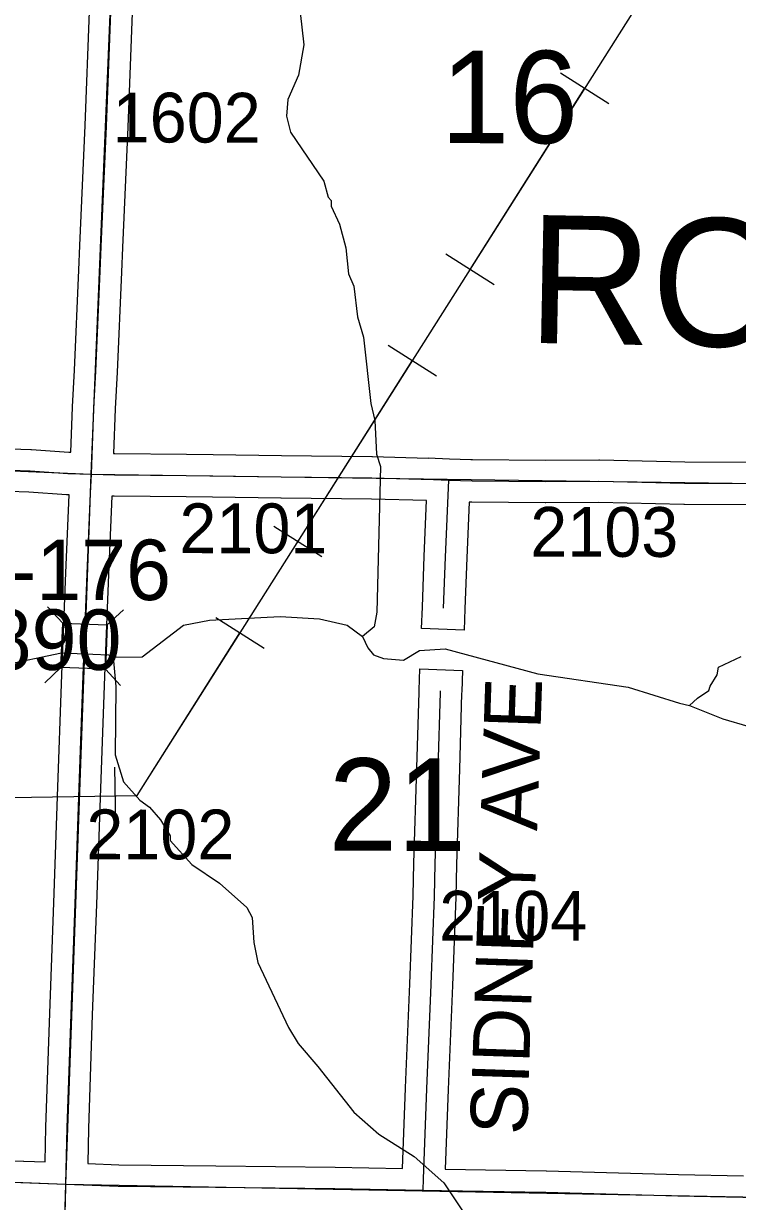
# Model space of a CAD drawing. Extents: x -157.2 to -99.3, y 12.2 to 46.2.
# Drawn here: x -114.982 to -113.978, y 30.057 to 31.713 of the extents above; entities that cross this region are included whole.
import ezdxf

# ---------------------------------------------------------------- set-up
doc = ezdxf.new("R2010")
doc.units = 0
for name, color, linetype in [('tdCoHydroRiver', 7, 'Continuous'), ('tdCoPipe', 7, 'Continuous'), ('tdCoSecRdNmbr', 7, 'Continuous'), ('tdCoSecRdTxt', 7, 'Continuous'), ('tdCoSecRteBand', 7, 'Continuous'), ('tdCoSecRteCL', 7, 'Continuous'), ('tdCoSectLine', 7, 'Continuous'), ('tdCoSectNmbr', 7, 'Continuous'), ('tdCoStrucSec', 7, 'Continuous'), ('tdCoStrucSecCoName', 7, 'Continuous'), ('tdCoStrucSecFHWANum', 7, 'Continuous'), ('tdCoSurfAsphalt', 7, 'Continuous'), ('tdCoSurfGravel', 7, 'Continuous'), ('tdCoTwpNameTxt', 7, 'Continuous')]:
    doc.layers.add(name, color=color, linetype=linetype)

msp = doc.modelspace()

# ---------------------------------------------------------------- linework, layer by layer
at = {"layer": 'tdCoHydroRiver'}
for points in [[(-114.5983, 31.775), (-114.588, 31.6832), (-114.5955, 31.6408), (-114.6105, 31.6065), (-114.6127, 31.5829), (-114.607, 31.5606), (-114.5599, 31.4916), (-114.5541, 31.4693), (-114.5495, 31.4645), (-114.5497, 31.4566), (-114.5378, 31.431), (-114.5291, 31.3977), (-114.5253, 31.3613), (-114.5179, 31.3438), (-114.5127, 31.301), (-114.504, 31.2724), (-114.4938, 31.179), (-114.4881, 31.1552), (-114.4861, 31.1078), (-114.4803, 31.0903), (-114.4856, 30.8854), (-114.4892, 30.8649), (-114.5054, 30.8512)], [(-114.8564, 30.8224), (-114.8154, 30.8229), (-114.7574, 30.8671), (-114.7209, 30.8741), (-114.6214, 30.8794), (-114.5663, 30.8764), (-114.527, 30.8675), (-114.5054, 30.8512)], [(-114.5054, 30.8512), (-114.4979, 30.8352), (-114.4903, 30.8255), (-114.4762, 30.8204), (-114.4479, 30.8181), (-114.4254, 30.8317), (-114.3891, 30.8339), (-114.259, 30.799), (-114.1317, 30.78), (-114.0597, 30.7576), (-114.0456, 30.7541)], [(-115.0138, 30.8108), (-114.9292, 30.8282), (-114.8627, 30.8258), (-114.8564, 30.8224)], [(-114.8564, 30.8224), (-114.8527, 30.7812), (-114.8536, 30.685), (-114.842, 30.6468), (-114.819, 30.621), (-114.805, 30.6112), (-114.7897, 30.5934), (-114.7761, 30.571), (-114.7763, 30.5647), (-114.7456, 30.5307), (-114.7068, 30.5045), (-114.6683, 30.4704), (-114.6607, 30.456), (-114.6585, 30.4212), (-114.6529, 30.3927), (-114.6095, 30.3016), (-114.5959, 30.2792), (-114.5683, 30.2469), (-114.5179, 30.1825), (-114.4824, 30.1516), (-114.4327, 30.1203), (-114.3911, 30.083), (-114.3622, 30.0396)], [(-114.0456, 30.7541), (-114.0343, 30.7648), (-114.0182, 30.7755), (-114.0165, 30.7817), (-114.0066, 30.7973), (-114.0048, 30.8083), (-113.9728, 30.8232)], [(-114.0456, 30.7541), (-113.9987, 30.7355), (-113.9283, 30.7148), (-113.9034, 30.6999), (-113.8549, 30.6845), (-113.8027, 30.6894), (-113.7904, 30.6765), (-113.778, 30.6699), (-113.7654, 30.668)]]:
    msp.add_lwpolyline(points, dxfattribs=at)
at = {"layer": 'tdCoPipe'}
for p, q in [((-114.1592, 31.6003), (-114.2273, 31.6434)), ((-114.3202, 31.3459), (-114.3882, 31.389)), ((-114.4016, 31.2175), (-114.4696, 31.2606)), ((-114.5626, 30.9632), (-114.6305, 31.0062)), ((-114.6439, 30.8347), (-114.712, 30.8778)), ((-114.8526, 30.5871), (-114.8538, 30.6675))]:
    msp.add_line(p, q, dxfattribs=at)
for points in [[(-119.4133, 23.3327), (-118.333, 25.1143), (-118.3187, 25.3672), (-117.6223, 26.3197), (-117.3909, 27.0221), (-117.0238, 27.405), (-116.786, 27.3853), (-116.0353, 28.8965), (-115.8147, 28.963), (-115.031, 30.6247), (-114.8226, 30.6278), (-113.9839, 31.9526), (-113.7493, 31.9569), (-113.0964, 33.545), (-113.0972, 33.7644), (-112.3442, 33.9392), (-112.3543, 34.3663), (-112.164, 34.6114)], [(-114.3543, 31.3675), (-114.1933, 31.6218)], [(-114.5966, 30.9847), (-114.4356, 31.2391)], [(-114.8532, 30.6274), (-114.8226, 30.6278), (-114.6779, 30.8563)]]:
    msp.add_lwpolyline(points, dxfattribs=at)
at = {"layer": 'tdCoSecRteBand'}
for points in [[(-114.9158, 31.1106), (-114.9133, 31.174), (-114.9133, 31.1741), (-114.9133, 31.1742), (-114.9108, 31.2259), (-114.9047, 31.3665), (-114.9047, 31.3665), (-114.9047, 31.3666), (-114.903, 31.4013), (-114.8956, 31.57), (-114.8896, 31.7305)], [(-114.8297, 31.7282), (-114.8356, 31.5677), (-114.8356, 31.5676), (-114.8356, 31.5675), (-114.843, 31.3986), (-114.843, 31.3985), (-114.843, 31.3984), (-114.8447, 31.3637), (-114.8509, 31.2233), (-114.8509, 31.2232), (-114.8509, 31.2231), (-114.8534, 31.1715), (-114.8558, 31.1088), (-114.854, 31.1087), (-114.7533, 31.108), (-114.7532, 31.108), (-114.7531, 31.108), (-114.7156, 31.1075), (-114.7155, 31.1075), (-114.7155, 31.1075), (-114.6194, 31.1058), (-114.4923, 31.1045), (-114.492, 31.1045), (-114.4917, 31.1045), (-114.4134, 31.1023), (-114.4134, 31.1023), (-114.4131, 31.1023), (-114.4131, 31.1026), (-114.3833, 31.1014), (-114.3534, 31.1004), (-114.3509, 31.1003), (-114.2481, 31.0991), (-114.1733, 31.0999), (-114.1727, 31.0999), (-114.1722, 31.0999), (-114.0522, 31.0969), (-113.9436, 31.0967)], [(-115.0283, 31.1161), (-114.9722, 31.1141), (-114.9717, 31.1141), (-114.9713, 31.1141), (-114.9188, 31.1107), (-114.9161, 31.1106), (-114.9158, 31.1106)], [(-114.9519, 30.1124), (-114.9508, 30.1612), (-114.9508, 30.1613), (-114.9508, 30.1614), (-114.9456, 30.3215), (-114.9456, 30.3216), (-114.9456, 30.3217), (-114.9397, 30.4767), (-114.9345, 30.6264), (-114.9345, 30.6264), (-114.9345, 30.6264), (-114.9284, 30.7978), (-114.9284, 30.7978), (-114.9284, 30.7978), (-114.9229, 30.9409), (-114.9229, 30.941), (-114.9229, 30.9411), (-114.9181, 31.0506), (-114.9211, 31.0507), (-114.9216, 31.0507), (-114.9221, 31.0508), (-114.9747, 31.0542), (-115.0305, 31.0562)], [(-113.9439, 31.0367), (-114.0527, 31.0369), (-114.053, 31.0369), (-114.0534, 31.0369), (-114.1732, 31.0399), (-114.2479, 31.0391), (-114.2482, 31.0391), (-114.2485, 31.0391), (-114.3519, 31.0404), (-114.3522, 31.0404), (-114.3525, 31.0404), (-114.3556, 31.0405), (-114.3587, 30.9618), (-114.3615, 30.8902), (-114.3626, 30.8603), (-114.4226, 30.8626), (-114.4214, 30.8926), (-114.4187, 30.9642), (-114.4187, 30.9642), (-114.4187, 30.9642), (-114.4155, 31.0424), (-114.4931, 31.0445), (-114.6201, 31.0458), (-114.6202, 31.0458), (-114.6204, 31.0458), (-114.7165, 31.0475), (-114.7538, 31.048), (-114.8548, 31.0487), (-114.8551, 31.0487), (-114.8555, 31.0488), (-114.8582, 31.0488), (-114.8582, 31.0486), (-114.8582, 31.0486), (-114.863, 30.9385), (-114.8684, 30.7956), (-114.8746, 30.6243), (-114.8797, 30.4746), (-114.8797, 30.4745), (-114.8798, 30.4745), (-114.8857, 30.3195), (-114.8908, 30.1596), (-114.892, 30.1101), (-114.8483, 30.1084), (-114.7119, 30.1072), (-114.7119, 30.1072), (-114.7118, 30.1072), (-114.5441, 30.105), (-114.544, 30.105), (-114.544, 30.105), (-114.4492, 30.1034), (-114.445, 30.2164), (-114.445, 30.2165), (-114.445, 30.2165), (-114.4389, 30.3629), (-114.4344, 30.4868), (-114.4332, 30.5325), (-114.4332, 30.5326), (-114.4332, 30.5326), (-114.429, 30.6667), (-114.4261, 30.7732), (-114.4261, 30.7734), (-114.4261, 30.7735), (-114.426, 30.7761), (-114.4248, 30.8061), (-114.3648, 30.8037), (-114.366, 30.7738), (-114.3661, 30.7714), (-114.369, 30.665), (-114.369, 30.665), (-114.369, 30.6649), (-114.3732, 30.5308), (-114.3745, 30.485), (-114.3745, 30.4849), (-114.3745, 30.4847), (-114.3789, 30.3607), (-114.3789, 30.3606), (-114.3789, 30.3605), (-114.3851, 30.2141), (-114.3892, 30.1024), (-114.2473, 30.1), (-114.2472, 30.1), (-114.247, 30.1), (-114.0612, 30.0948), (-113.9699, 30.0931)], [(-115.0682, 30.116), (-114.9823, 30.1136), (-114.9822, 30.1136), (-114.982, 30.1136), (-114.9519, 30.1124)]]:
    msp.add_lwpolyline(points, dxfattribs=at)
at = {"layer": 'tdCoSecRteCL'}
for points in [[(-114.887, 31.0797), (-114.8833, 31.1728), (-114.8809, 31.2246), (-114.8747, 31.3651), (-114.873, 31.3999), (-114.8656, 31.5688), (-114.8597, 31.7294), (-114.8537, 31.8788), (-114.8471, 32.0421), (-114.8446, 32.1013)], [(-115.891, 31.1222), (-115.8625, 31.1212), (-115.7919, 31.1184), (-115.693, 31.1147), (-115.6097, 31.1113), (-115.5098, 31.1066), (-115.4275, 31.1017), (-115.314, 31.098), (-115.2726, 31.0967), (-115.2452, 31.0958), (-115.1409, 31.0906), (-115.0294, 31.0861), (-114.9732, 31.0842), (-114.9202, 31.0807), (-114.887, 31.0797)], [(-114.9227, 30.0813), (-114.9208, 30.1605), (-114.9156, 30.3205), (-114.9097, 30.4756), (-114.9046, 30.6253), (-114.8984, 30.7967), (-114.893, 30.9397), (-114.888, 31.0527), (-114.887, 31.0797)], [(-114.887, 31.0797), (-114.8546, 31.0787), (-114.7535, 31.078), (-114.716, 31.0775), (-114.6198, 31.0758), (-114.4926, 31.0745), (-114.4055, 31.0721), (-114.3843, 31.0714)], [(-114.3915, 30.8914), (-114.3887, 30.963), (-114.3843, 31.0714)], [(-114.3843, 31.0714), (-114.3515, 31.0704), (-114.2482, 31.0691), (-114.173, 31.0699), (-114.0526, 31.0669), (-113.9436, 31.0667), (-113.8847, 31.0657)], [(-114.4202, 30.0729), (-114.4197, 30.0885), (-114.4151, 30.2153), (-114.4089, 30.3618), (-114.4045, 30.4858), (-114.4032, 30.5317), (-114.399, 30.6658), (-114.3961, 30.7724), (-114.396, 30.7749)], [(-115.924, 30.1181), (-115.9028, 30.1176), (-115.7876, 30.1129), (-115.667, 30.1088), (-115.6022, 30.1065), (-115.4631, 30.1014), (-115.3181, 30.0962), (-115.1667, 30.0905), (-115.0693, 30.0861), (-114.9832, 30.0836), (-114.9227, 30.0813)], [(-114.9513, 29.0818), (-114.948, 29.1723), (-114.9475, 29.2192), (-114.9443, 29.34), (-114.9433, 29.3906), (-114.9398, 29.5388), (-114.9386, 29.5686), (-114.9344, 29.7079), (-114.9341, 29.7402), (-114.9309, 29.8179), (-114.9302, 29.8939), (-114.9282, 29.9469), (-114.9248, 30.0236), (-114.9233, 30.0542), (-114.9227, 30.0813)], [(-114.9227, 30.0813), (-114.8491, 30.0784), (-114.7122, 30.0772), (-114.5445, 30.075), (-114.4202, 30.0729)], [(-114.4202, 30.0729), (-114.3943, 30.0725), (-114.2478, 30.07), (-114.0619, 30.0649), (-113.9704, 30.0631), (-113.92, 30.0623)]]:
    msp.add_lwpolyline(points, dxfattribs=at)
at = {"layer": 'tdCoSectLine'}
for points in [[(-114.8874, 31.0797), (-114.8449, 32.1013)], [(-115.8914, 31.1222), (-114.8874, 31.0797)], [(-114.923, 30.0813), (-114.8874, 31.0797)], [(-114.8874, 31.0797), (-113.8851, 31.0657)], [(-115.9244, 30.1181), (-114.923, 30.0813)], [(-114.9517, 29.0818), (-114.923, 30.0813)], [(-114.923, 30.0813), (-113.9204, 30.0623)]]:
    msp.add_lwpolyline(points, dxfattribs=at)
at = {"layer": 'tdCoStrucSec'}
for p, q in [((-114.9273, 30.8701), (-114.9486, 30.8931)), ((-114.8647, 30.8678), (-114.8418, 30.889)), ((-114.9297, 30.8076), (-114.9526, 30.7863)), ((-114.8671, 30.8052), (-114.8458, 30.7823))]:
    msp.add_line(p, q, dxfattribs=at)
msp.add_lwpolyline([(-114.9297, 30.8076), (-114.9273, 30.8701), (-114.8647, 30.8678), (-114.8671, 30.8052)], close=True, dxfattribs=at)
at = {"layer": 'tdCoSurfAsphalt'}
for points in [[(-114.887, 31.0797), (-114.8833, 31.1728), (-114.8809, 31.2246), (-114.8747, 31.3651), (-114.873, 31.3999), (-114.8656, 31.5688), (-114.8597, 31.7294), (-114.8537, 31.8788), (-114.8471, 32.0421), (-114.8446, 32.1013), (-114.8439, 32.1168), (-114.8431, 32.2058), (-114.8412, 32.3136), (-114.839, 32.4342), (-114.838, 32.523), (-114.8353, 32.6677), (-114.8325, 32.8344), (-114.8298, 32.8892), (-114.8303, 32.9257), (-114.8293, 32.977), (-114.8266, 33.0485), (-114.8262, 33.0955)], [(-114.9233, 30.0542), (-114.9227, 30.0813), (-114.9208, 30.1605), (-114.9156, 30.3205), (-114.9097, 30.4756), (-114.9046, 30.6253), (-114.8984, 30.7967), (-114.893, 30.9397), (-114.888, 31.0527), (-114.887, 31.0797)]]:
    msp.add_lwpolyline(points, dxfattribs=at)
at = {"layer": 'tdCoSurfGravel'}
for points in [[(-115.0294, 31.0861), (-114.9732, 31.0842), (-114.9202, 31.0807), (-114.887, 31.0797), (-114.8546, 31.0787), (-114.7535, 31.078), (-114.716, 31.0775), (-114.6198, 31.0758), (-114.4926, 31.0745), (-114.4055, 31.0721), (-114.3843, 31.0714), (-114.3515, 31.0704), (-114.2482, 31.0691), (-114.173, 31.0699), (-114.0526, 31.0669), (-113.9436, 31.0667)], [(-114.3915, 30.8914), (-114.3887, 30.963), (-114.3843, 31.0714)], [(-114.4202, 30.0729), (-114.4197, 30.0885), (-114.4151, 30.2153), (-114.4089, 30.3618), (-114.4045, 30.4858), (-114.4032, 30.5317), (-114.399, 30.6658), (-114.3961, 30.7724), (-114.396, 30.7749)], [(-116.8421, 30.1376), (-116.8335, 30.1361), (-116.8217, 30.1346), (-116.8039, 30.1337), (-116.7304, 30.1319), (-116.5287, 30.1268), (-116.4355, 30.1245), (-116.2439, 30.1226), (-116.1292, 30.1208), (-116.0002, 30.1198), (-115.924, 30.1181), (-115.9028, 30.1176), (-115.7876, 30.1129), (-115.667, 30.1088), (-115.6022, 30.1065), (-115.4631, 30.1014), (-115.3181, 30.0962), (-115.1667, 30.0905), (-115.0693, 30.0861), (-114.9832, 30.0836), (-114.9227, 30.0813)], [(-114.9227, 30.0813), (-114.8491, 30.0784), (-114.7122, 30.0772), (-114.5445, 30.075), (-114.4202, 30.0729)], [(-114.4202, 30.0729), (-114.3943, 30.0725), (-114.2478, 30.07), (-114.0619, 30.0649), (-113.9704, 30.0631)]]:
    msp.add_lwpolyline(points, dxfattribs=at)

# ---------------------------------------------------------------- texts
at = {"layer": 'tdCoSecRdNmbr'}
for s, rotation, p in [('1602', 359.9123, (-114.857, 31.5462)), ('2101', 359.9124, (-114.7632, 30.9686)), ('2103', 359.9128, (-114.2697, 30.9636)), ('2102', 359.9123, (-114.8941, 30.5382)), ('2104', 359.9127, (-114.3978, 30.4238))]:
    msp.add_text(s, height=0.07, rotation=rotation, dxfattribs=at).set_placement(p)
at = {"layer": 'tdCoSecRdTxt'}
msp.add_text('SIDNEY AVE', height=0.08, rotation=88.0698, dxfattribs=at).set_placement((-114.2744, 30.1497))
at = {"layer": 'tdCoSectNmbr'}
for s, p in [('16', (-114.3958, 31.5452)), ('21', (-114.5533, 30.5501))]:
    msp.add_text(s, height=0.13, rotation=359.9126, dxfattribs=at).set_placement(p)
at = {"layer": 'tdCoStrucSecCoName'}
msp.add_text('ROCK L-176', height=0.085, dxfattribs=at).set_placement((-115.4256, 30.9026))
at = {"layer": 'tdCoStrucSecFHWANum'}
msp.add_text('352890', height=0.085, dxfattribs=at).set_placement((-115.2239, 30.8044))
at = {"layer": 'tdCoTwpNameTxt'}
msp.add_text('ROCK', height=0.18, rotation=358.913, dxfattribs=at).set_placement((-114.2742, 31.2644))

doc.saveas('drawing.dxf')
